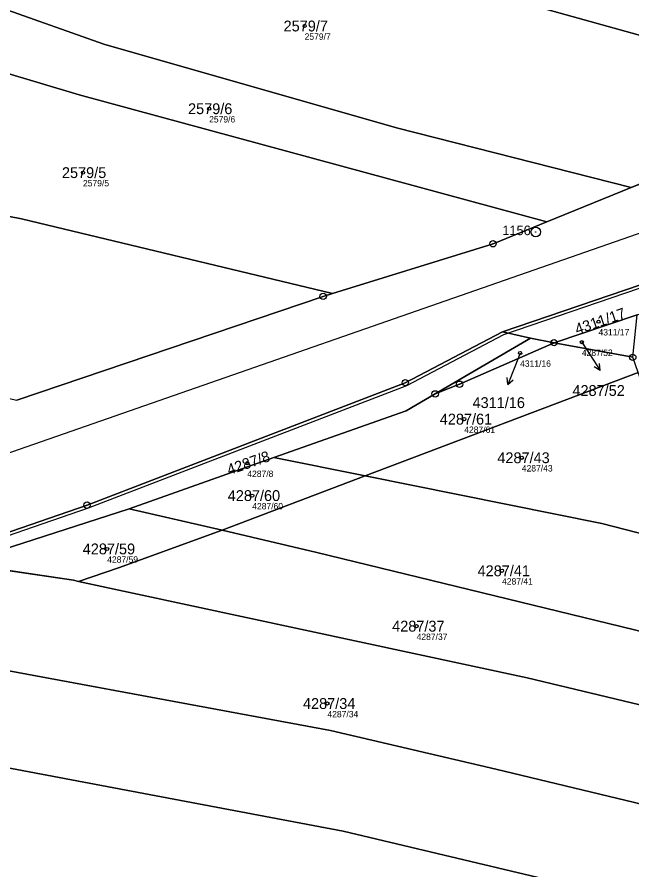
# Model space of a CAD drawing. Extents: x -739214 to -733252, y -1147612 to -1142842.
# Drawn here: x -737617.8 to -737521.3, y -1146366.5 to -1146232.6 of the extents above; entities that cross this region are included whole.
import ezdxf

# ---------------------------------------------------------------- set-up
doc = ezdxf.new("R2010")
doc.units = 0
for name, color, linetype in [('Definiční body', 7, 'Continuous'), ('Hranice parcel', 7, 'Continuous'), ('Parcelní čísla', 7, 'Continuous'), ('Polygon parcely', 7, 'Continuous'), ('Pop  PČ popisy', 7, 'Continuous'), ('Poz předměty', 7, 'Continuous'), ('Vnitřní kresba', 7, 'Continuous'), ('Značky bodu BP', 7, 'Continuous')]:
    doc.layers.add(name, color=color, linetype=linetype)

msp = doc.modelspace()

# ---------------------------------------------------------------- linework, layer by layer
at = {"layer": 'Definiční body'}
for centre in [(-737572.65, -1146234.03), (-737587.63, -1146247.01), (-737607.42, -1146257.04), (-737526.55, -1146280.43), (-737529.16, -1146283.64), (-737538.85, -1146285.35), (-737547.61, -1146295.72), (-737538.58, -1146301.78), (-737581.64, -1146302.64), (-737580.87, -1146307.72), (-737603.62, -1146316.09), (-737541.68, -1146319.52), (-737555.08, -1146328.21), (-737569.07, -1146340.35)]:
    msp.add_circle(centre, 0.25, dxfattribs=at)
at = {"layer": 'Hranice parcel'}
for p, q in [((-737521.4, -1146259.39), (-737513.98, -1146256.38)), ((-737534.63, -1146264.76), (-737521.4, -1146259.39)), ((-737533.52, -1146283.73), (-737520.46, -1146279.34)), ((-737541.62, -1146282.04), (-737537.24, -1146283.04)), ((-737537.24, -1146283.04), (-737552.17, -1146291.76)), ((-737537.24, -1146283.04), (-737533.52, -1146283.73)), ((-737533.52, -1146283.73), (-737521.18, -1146286.02)), ((-737520.31, -1146288.39), (-737563.13, -1146304.64)), ((-737600.2, -1146309.78), (-737577.46, -1146301.76)), ((-737563.13, -1146304.64), (-737577.46, -1146301.76)), ((-737563.13, -1146304.64), (-737585.61, -1146313.17)), ((-737526.03, -1146312.09), (-737563.13, -1146304.64)), ((-737626.81, -1146318.35), (-737600.2, -1146309.78)), ((-737585.61, -1146313.17), (-737600.2, -1146309.78)), ((-737500.64, -1146318.66), (-737526.03, -1146312.09)), ((-737570.74, -1146316.63), (-737585.61, -1146313.17)), ((-737608.92, -1146321.01), (-737626.81, -1146318.35)), ((-737608.13, -1146321.18), (-737608.92, -1146321.01)), ((-737537.75, -1146336.31), (-737608.13, -1146321.18)), ((-737568.61, -1146344.56), (-737638.58, -1146331.61)), ((-737484.93, -1146349), (-737537.75, -1146336.31))]:
    msp.add_line(p, q, dxfattribs=at)
for points in [[(-737505.28, -1146239.59), (-737583.38, -1146217.86), (-737617.72, -1146209.25)], [(-737521.4, -1146259.39), (-737558.23, -1146250.02), (-737604.16, -1146236.87), (-737636.08, -1146225.53)], [(-737534.63, -1146264.76), (-737608.01, -1146244.84), (-737645.28, -1146233.68)], [(-737568.28, -1146276.01), (-737617.09, -1146264.29), (-737668.6, -1146254.32)], [(-737568.28, -1146276.01), (-737543.1, -1146268.2), (-737534.63, -1146264.76)], [(-737515.86, -1146273.22), (-737519.96, -1146274.64), (-737541.62, -1146282.04)], [(-737617.8, -1146292.73), (-737569.74, -1146276.46), (-737568.28, -1146276.01)], [(-737541.62, -1146282.04), (-737556.86, -1146290), (-737606.78, -1146309.22), (-737682.42, -1146335.31), (-737733.78, -1146352.83), (-737782.04, -1146367.55), (-737790.08, -1146369.77), (-737794.61, -1146377.89)], [(-737552.17, -1146291.76), (-737548.35, -1146290.24), (-737533.52, -1146283.73)], [(-737577.46, -1146301.76), (-737556.74, -1146294.43), (-737552.17, -1146291.76)], [(-737585.61, -1146313.17), (-737601.84, -1146319.03), (-737608.13, -1146321.18)], [(-737480.54, -1146339.05), (-737512.96, -1146330.73), (-737570.74, -1146316.63)], [(-737287.79, -1146416.77), (-737322.93, -1146403.74), (-737343.78, -1146398.57), (-737380.22, -1146391.77), (-737430.66, -1146385.29), (-737434.22, -1146389.99), (-737482.32, -1146380.43), (-737566.58, -1146360.39), (-737667.08, -1146341.37)], [(-737495.03, -1146362.12), (-737542.65, -1146350.63), (-737568.61, -1146344.56)]]:
    msp.add_lwpolyline(points, dxfattribs=at)
at = {"layer": 'Polygon parcely'}
for points in [[(-737091.85, -1146109.98), (-737119.94, -1146118.92), (-737141.87, -1146128.2), (-737181.67, -1146142.32), (-737242.93, -1146162.84), (-737244.54, -1146163.38), (-737268.53, -1146170.8), (-737314.83, -1146184.82), (-737381.42, -1146208.1), (-737389.01, -1146210.88), (-737402.49, -1146218.85), (-737434.79, -1146230.28), (-737436.49, -1146230.84), (-737471.02, -1146242.29), (-737482.62, -1146246.1), (-737493.31, -1146249.6), (-737513.98, -1146256.38), (-737521.4, -1146259.39), (-737534.63, -1146264.76), (-737543.1, -1146268.2), (-737568.28, -1146276.01), (-737569.74, -1146276.46), (-737617.8, -1146292.73)], [(-737851.76, -1146395.5), (-737849.12, -1146394.96), (-737832.65, -1146391.58), (-737831.08, -1146399.42), (-737824.64, -1146410.65), (-737820.22, -1146417), (-737815.02, -1146410.14), (-737806.64, -1146399.5), (-737794.61, -1146377.89), (-737790.08, -1146369.77), (-737782.04, -1146367.55), (-737733.78, -1146352.83), (-737682.42, -1146335.31), (-737606.78, -1146309.22), (-737556.86, -1146290), (-737541.62, -1146282.04), (-737519.96, -1146274.64), (-737515.86, -1146273.22), (-737508.96, -1146270.82), (-737487.35, -1146263.31), (-737469.84, -1146257.23), (-737448.4, -1146249.68), (-737443.72, -1146247.99)]]:
    msp.add_lwpolyline(points, dxfattribs=at)
for points in [[(-737501.16, -1146231.64), (-737533.92, -1146221.78), (-737599, -1146205.7), (-737608.41, -1146201.09), (-737617.72, -1146209.25), (-737583.38, -1146217.86), (-737505.28, -1146239.59)], [(-737583.38, -1146217.86), (-737617.72, -1146209.25), (-737636.08, -1146225.53), (-737604.16, -1146236.87), (-737558.23, -1146250.02), (-737521.4, -1146259.39), (-737513.98, -1146256.38), (-737512.53, -1146253.58), (-737505.28, -1146239.59)], [(-737534.63, -1146264.76), (-737521.4, -1146259.39), (-737558.23, -1146250.02), (-737604.16, -1146236.87), (-737636.08, -1146225.53), (-737645.28, -1146233.68), (-737608.01, -1146244.84)], [(-737543.1, -1146268.2), (-737534.63, -1146264.76), (-737608.01, -1146244.84), (-737645.28, -1146233.68), (-737665.66, -1146251.74), (-737668.6, -1146254.32), (-737617.09, -1146264.29), (-737568.28, -1146276.01)], [(-737568.28, -1146276.01), (-737617.09, -1146264.29), (-737668.6, -1146254.32), (-737691.58, -1146274.5), (-737649.5, -1146285.81), (-737617.8, -1146292.73), (-737569.74, -1146276.46)], [(-737520.46, -1146279.34), (-737517.4, -1146278.31), (-737515.86, -1146273.22), (-737519.96, -1146274.64), (-737541.62, -1146282.04), (-737537.24, -1146283.04), (-737533.52, -1146283.73)], [(-737521.18, -1146286.02), (-737520.46, -1146279.34), (-737533.52, -1146283.73)], [(-737684.38, -1146338.1), (-737655.7, -1146328.44), (-737626.81, -1146318.35), (-737600.2, -1146309.78), (-737577.46, -1146301.76), (-737556.74, -1146294.43), (-737552.17, -1146291.76), (-737537.24, -1146283.04), (-737541.62, -1146282.04), (-737556.86, -1146290), (-737606.78, -1146309.22), (-737682.42, -1146335.31), (-737733.78, -1146352.83), (-737782.04, -1146367.55), (-737790.08, -1146369.77), (-737794.61, -1146377.89), (-737787.15, -1146375.94), (-737785.86, -1146373.83), (-737770.07, -1146367.38), (-737740.56, -1146357.63)], [(-737533.52, -1146283.73), (-737548.35, -1146290.24), (-737552.17, -1146291.76), (-737556.74, -1146294.43), (-737577.46, -1146301.76), (-737563.13, -1146304.64), (-737520.31, -1146288.39), (-737521.18, -1146286.02)], [(-737548.35, -1146290.24), (-737533.52, -1146283.73), (-737537.24, -1146283.04), (-737552.17, -1146291.76)], [(-737520.31, -1146288.39), (-737563.13, -1146304.64), (-737526.03, -1146312.09), (-737500.64, -1146318.66), (-737515.16, -1146302.42)], [(-737563.13, -1146304.64), (-737577.46, -1146301.76), (-737600.2, -1146309.78), (-737585.61, -1146313.17)], [(-737526.03, -1146312.09), (-737563.13, -1146304.64), (-737585.61, -1146313.17), (-737570.74, -1146316.63), (-737512.96, -1146330.73), (-737480.54, -1146339.05), (-737481.02, -1146331.07), (-737493.78, -1146329.46), (-737498.1, -1146321.5), (-737500.64, -1146318.66)], [(-737585.61, -1146313.17), (-737600.2, -1146309.78), (-737626.81, -1146318.35), (-737608.92, -1146321.01), (-737608.13, -1146321.18), (-737601.84, -1146319.03)], [(-737570.74, -1146316.63), (-737585.61, -1146313.17), (-737601.84, -1146319.03), (-737608.13, -1146321.18), (-737537.75, -1146336.31), (-737484.93, -1146349), (-737480.54, -1146339.05), (-737512.96, -1146330.73)], [(-737638.58, -1146331.61), (-737568.61, -1146344.56), (-737542.65, -1146350.63), (-737495.03, -1146362.12), (-737484.93, -1146349), (-737537.75, -1146336.31), (-737608.13, -1146321.18), (-737608.92, -1146321.01), (-737626.81, -1146318.35), (-737655.7, -1146328.44)], [(-737568.61, -1146344.56), (-737638.58, -1146331.61), (-737667.08, -1146341.37), (-737566.58, -1146360.39), (-737482.32, -1146380.43), (-737434.22, -1146389.99), (-737430.66, -1146385.29), (-737380.22, -1146391.77), (-737343.78, -1146398.57), (-737322.93, -1146403.74), (-737287.79, -1146416.77), (-737282.74, -1146406.49), (-737319.69, -1146389.97), (-737378.8, -1146377.66), (-737426.58, -1146371.02), (-737428.85, -1146376.36), (-737464.36, -1146369.08), (-737495.03, -1146362.12), (-737542.65, -1146350.63)], [(-737434.22, -1146389.99), (-737482.32, -1146380.43), (-737566.58, -1146360.39), (-737667.08, -1146341.37), (-737723.18, -1146360.59), (-737675.19, -1146368.77), (-737562.89, -1146391.43), (-737497.86, -1146404.53), (-737448.36, -1146412.93), (-737396.69, -1146421.03), (-737371.91, -1146423.94), (-737343.52, -1146430.23), (-737300.2, -1146442.05), (-737287.79, -1146416.77), (-737322.93, -1146403.74), (-737343.78, -1146398.57), (-737380.22, -1146391.77), (-737430.66, -1146385.29)]]:
    msp.add_lwpolyline(points, close=True, dxfattribs=at)
at = {"layer": 'Pop  PČ popisy'}
for p, q in [((-737529.16, -1146283.64), (-737527.92, -1146285.58)), ((-737538.85, -1146285.35), (-737539.68, -1146287.5)), ((-737527.92, -1146285.58), (-737526.29, -1146288.1)), ((-737539.68, -1146287.5), (-737540.76, -1146290.3)), ((-737526.29, -1146288.1), (-737527.25, -1146287.53)), ((-737526.29, -1146288.1), (-737526.41, -1146286.98)), ((-737540.76, -1146290.3), (-737540.86, -1146289.19)), ((-737540.76, -1146290.3), (-737539.93, -1146289.55))]:
    msp.add_line(p, q, dxfattribs=at)
at = {"layer": 'Poz předměty'}
msp.add_line((-738196.39, -1146502.42), (-736812.26, -1146019.61), dxfattribs=at)
at = {"layer": 'Vnitřní kresba'}
for p, q in [((-737508.78, -1146271.29), (-737541.44, -1146282.51)), ((-737541.44, -1146282.51), (-737556.68, -1146290.47)), ((-737556.68, -1146290.47), (-737606.6, -1146309.69)), ((-737606.6, -1146309.69), (-737682.26, -1146335.78))]:
    msp.add_line(p, q, dxfattribs=at)
at = {"layer": 'Značky bodu BP'}
for centre, radius in [((-737536.39, -1146266.35), 0.75), ((-737536.39, -1146266.35), 0.03), ((-737543.1, -1146268.2), 0.5), ((-737543.1, -1146268.2), 0.0303), ((-737569.74, -1146276.46), 0.5), ((-737569.74, -1146276.46), 0.0303), ((-737533.52, -1146283.73), 0.5), ((-737533.52, -1146283.73), 0.0303), ((-737521.18, -1146286.02), 0.5), ((-737556.86, -1146290), 0.5), ((-737556.86, -1146290), 0.0303), ((-737548.35, -1146290.24), 0.5), ((-737548.35, -1146290.24), 0.0303), ((-737552.17, -1146291.76), 0.5), ((-737552.17, -1146291.76), 0.0303), ((-737606.78, -1146309.22), 0.5), ((-737606.78, -1146309.22), 0.0303)]:
    msp.add_circle(centre, radius, dxfattribs=at)

# ---------------------------------------------------------------- texts
at = {"layer": 'Definiční body'}
for s, p in [('2579/7', (-737572.65, -1146236.19)), ('2579/6', (-737587.63, -1146249.17)), ('2579/5', (-737607.42, -1146259.2)), ('4311/17', (-737526.55, -1146282.59)), ('4287/52', (-737529.16, -1146285.8)), ('4311/16', (-737538.85, -1146287.51)), ('4287/61', (-737547.61, -1146297.88)), ('4287/8', (-737581.64, -1146304.8)), ('4287/43', (-737538.58, -1146303.94)), ('4287/60', (-737580.87, -1146309.88)), ('4287/59', (-737603.62, -1146318.25)), ('4287/41', (-737541.68, -1146321.68)), ('4287/37', (-737555.08, -1146330.37)), ('4287/34', (-737569.07, -1146342.51))]:
    msp.add_text(s, height=1, dxfattribs=at).set_placement(p)
at = {"layer": 'Parcelní čísla'}
for s, p in [('2579/7', (-737575.95, -1146234.88)), ('2579/6', (-737590.94, -1146247.86)), ('2579/5', (-737610.72, -1146257.89)), ('4287/52', (-737530.64, -1146292.08)), ('4311/16', (-737546.31, -1146293.98)), ('4287/61', (-737551.45, -1146296.57)), ('4287/43', (-737542.42, -1146302.63)), ('4287/60', (-737584.71, -1146308.57)), ('4287/59', (-737607.46, -1146316.94)), ('4287/41', (-737545.52, -1146320.37)), ('4287/37', (-737558.92, -1146329.06)), ('4287/34', (-737572.91, -1146341.2))]:
    msp.add_text(s, height=1.7, dxfattribs=at).set_placement(p)
for s, p in [('4311/17', (-737529.9, -1146282.48)), ('4287/8', (-737584.49, -1146304.52))]:
    msp.add_text(s, height=1.7, rotation=19, dxfattribs=at).set_placement(p)
at = {"layer": 'Značky bodu BP'}
msp.add_text('1156', height=1.5, dxfattribs=at).set_placement((-737541.64, -1146266.85))

doc.saveas('drawing.dxf')
